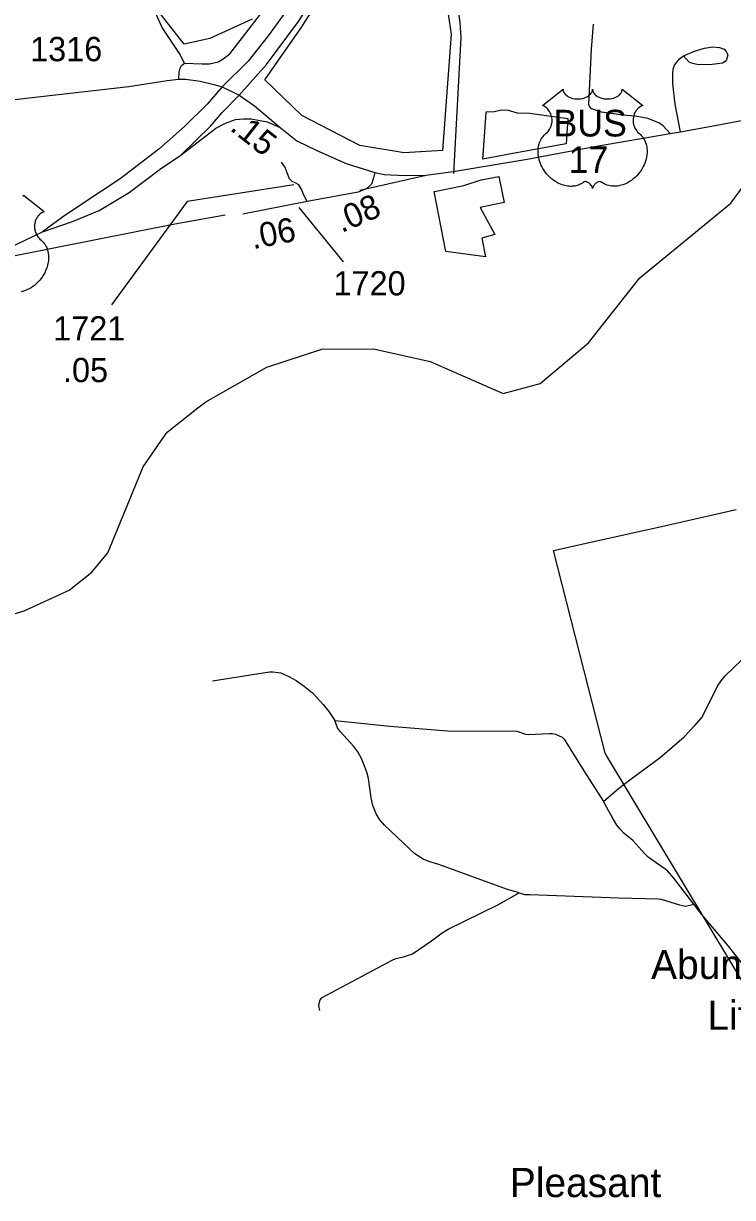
# Model space of a CAD drawing. Extents: x 2104537 to 2336408, y 34176 to 229611.
# Drawn here: x 2175459 to 2179113, y 71652 to 77701 of the extents above; entities that cross this region are included whole.
import ezdxf

# ---------------------------------------------------------------- set-up
doc = ezdxf.new("R2010")
doc.units = 0
for name, color, linetype in [('Exist Boundary Political City Limit New', 7, 'Continuous'), ('Exist Cultural Church Label', 7, 'Continuous'), ('Exist Hydrographic River Shore', 7, 'Continuous'), ('Exist Road Non-System Type 51', 7, 'Continuous'), ('Exist Road Primary US Attributed', 7, 'Continuous'), ('Exist Road Primary US Divided Attributed', 7, 'Continuous'), ('Exist Road Primary US Mileage Hundredths English Label', 7, 'Continuous'), ('Exist Road Primary US Ramp 1 Lane  Attributed', 7, 'Continuous'), ('Exist Road Primary US Shield CELL', 7, 'Continuous'), ('Exist Road Primary US Shield Number Label', 7, 'Continuous'), ('Exist Road Secondary Mileage Hundredths English Label', 7, 'Continuous'), ('Exist Road Secondary Type 51 Attributed', 7, 'Continuous'), ('Exist Road Secondary Type 51 Number Label', 7, 'Continuous'), ('Map Preparation Boundary City Limit Buffer Line', 7, 'Continuous')]:
    doc.layers.add(name, color=color, linetype=linetype)

msp = doc.modelspace()

# ---------------------------------------------------------------- linework, layer by layer
at = {"layer": 'Exist Boundary Political City Limit New'}
for points in [[(2177619.2, 77047.3), (2177421.8, 77034.8), (2177192.8, 77072.4), (2176894.5, 77226.2), (2176703.2, 77411.5), (2176894.5, 77684.6), (2177192.8, 78158.6), (2177390.2, 78525.9), (2177415.5, 78494.5), (2177346.2, 78252.8), (2177324.5, 78171.1), (2177515.8, 77998.5), (2177632, 77854.1), (2177663.2, 77646.9), (2177619.2, 77047.3)], [(2176637.5, 77723.3), (2176419.5, 77624.4), (2176287.5, 77595.1), (2176137.5, 77785.7)], [(2177982, 77030.5), (2177826.8, 77001.5), (2177841.8, 77217.2), (2177844, 77245.9), (2177887.2, 77246.8), (2177923, 77256.1), (2177957.5, 77253.8), (2178003.2, 77240.4), (2178066.5, 77238.2), (2178264.2, 77210.7), (2178255.8, 77081.5), (2178254, 77081.2), (2178245.5, 77079.6), (2178010.8, 77035.9), (2177982, 77030.5)], [(2177820.8, 76595.1), (2177841.2, 76499.3), (2177636.2, 76525.5), (2177575.8, 76836.1), (2177586.8, 76836.5), (2177728, 76866.4), (2177817.8, 76894.9), (2177908.5, 76913.4), (2177935.8, 76777.9), (2177813.2, 76753.6), (2177888, 76614.1), (2177820.8, 76595.1)], [(2179502, 72205.3), (2178463.8, 73928.9), (2178456.5, 73940.9), (2178348.5, 74365.5), (2178191, 74985.6), (2178199.8, 74987.5), (2178305.8, 75011.4), (2178560.8, 75068.2), (2178762.5, 75113.5), (2178882.8, 75140.7), (2179132.5, 75196.1)]]:
    msp.add_lwpolyline(points, dxfattribs=at)
at = {"layer": 'Exist Hydrographic River Shore'}
msp.add_lwpolyline([(2175255.5, 74612.6), (2175463.4, 74674.3), (2175695.3, 74781.3), (2175811.3, 74874.2), (2175894.4, 74974.3), (2176075.5, 75417), (2176167.3, 75549.1), (2176199.3, 75595.1), (2176357.8, 75720), (2176398.4, 75752), (2176714.4, 75929.7), (2176996.3, 76022.6), (2177263.3, 76024), (2177555.3, 75959.3), (2177931.4, 75794.6), (2178122.5, 75846.7), (2178371.4, 76055.1), (2178636.3, 76391.2), (2179104.9, 76775.2), (2179233.9, 76951.2), (2179354.1, 77172.8), (2179373.2, 77268.1), (2179439.2, 77637.8), (2179638.6, 78054.4)], dxfattribs=at)
at = {"layer": 'Exist Road Non-System Type 51'}
msp.add_line((2177193.3, 76842.5), (2177534.4, 76919.2), dxfattribs=at)
for points in [[(2176289.3, 77495.9), (2176263.7, 77547.2), (2176174.6, 77680.8), (2176142.2, 77752.3), (2176119.2, 77837.4), (2176072, 78200.5), (2175997.8, 78718.8)], [(2177676.9, 76928.1), (2177714.4, 77628.2), (2177710.3, 77706), (2177704.1, 77742.2), (2177673.9, 77810.1), (2177661.6, 77833.9), (2177625.5, 77883.8), (2177563.4, 77947.7), (2177528.9, 77979.5), (2177501.5, 78004), (2177442.7, 78049.4), (2177386.6, 78101), (2177368.3, 78125), (2177348.4, 78160.8), (2177350.6, 78175.2), (2177356.4, 78186.9), (2177376.1, 78203.3), (2177408.2, 78237.1), (2177432.2, 78269.5), (2177451.9, 78307.5), (2177461.8, 78341.4), (2177463.7, 78409.6), (2177451.2, 78473.5)], [(2176289.3, 77495.9), (2176381.1, 77493.2), (2176418.9, 77493.2), (2176463.4, 77504), (2176489.1, 77518.8), (2176522.8, 77544.5), (2176589, 77629.5), (2176686.1, 77756.4), (2176799.5, 77929.2), (2176877.8, 78058.7), (2176988.5, 78258.5)], [(2178792.5, 77133.9), (2178756.5, 77173.6), (2178733.8, 77189.8), (2178677.2, 77211.9), (2178612.1, 77223.3), (2178547.9, 77228.9), (2178438, 77244.8), (2178386.8, 77261.5), (2178375.8, 77272.5), (2178372.1, 77284.1), (2178386.8, 77568.6), (2178396.2, 77698.3)], [(2178860.9, 77534.2), (2178916.8, 77558.4), (2178969.6, 77574.7), (2179011.7, 77580.8), (2179046.8, 77576.8), (2179070.9, 77568.8), (2179080.8, 77556.8), (2179089, 77538.9), (2179082.9, 77513.1), (2179075.2, 77505.1), (2179061, 77496.8), (2178994.9, 77488.6), (2178930.9, 77490.5), (2178907, 77494.2), (2178889.2, 77502.1), (2178860.9, 77534.2)], [(2176259.6, 77414.9), (2176262.3, 77448.6), (2176267.7, 77470.2), (2176273.1, 77485.1), (2176289.3, 77495.9)], [(2178844.5, 77142.1), (2178818, 77286), (2178805.3, 77391.9), (2178805, 77444), (2178807.1, 77466), (2178815, 77485.8), (2178840.9, 77518.1), (2178860.9, 77534.2)], [(2175417.4, 76505.2), (2176238.6, 76669.6), (2176498.9, 76715.2)], [(2178448.8, 73692.6), (2178526.2, 73759.4), (2178590.5, 73809.3), (2178740.9, 73918.6), (2178864, 74025.8), (2178919.6, 74084.1), (2178956.2, 74127.7), (2179036, 74286.9), (2179054.3, 74314.8), (2179075.8, 74339.3), (2179202.8, 74462.2)], [(2176433.8, 74313.6), (2176726.7, 74360.1), (2176743.8, 74360.7), (2176785.3, 74355), (2176826.7, 74337.2), (2176864, 74315.1), (2176906.1, 74287.1), (2176948.4, 74251.5), (2177004.6, 74192), (2177033.1, 74156), (2177063.4, 74110.5)], [(2177063.4, 74110.5), (2177349.6, 74080.3), (2177643.8, 74056.6), (2177699.8, 74054.9), (2177982, 74057.3), (2178002, 74055.3), (2178046, 74039.7), (2178060.1, 74037.7), (2178168.1, 74042.5), (2178186.2, 74042.5), (2178201.8, 74038.6), (2178236, 74023.2), (2178246.3, 74013.1), (2178347.5, 73849.8), (2178448.8, 73692.6)], [(2178014.1, 73221.3), (2177948.9, 73240.3), (2177600.3, 73368.4), (2177548.7, 73383.9), (2177518.8, 73395.6), (2177476.3, 73423.3), (2177448.3, 73449.1), (2177319.4, 73570.1), (2177295.3, 73598.1), (2177276.9, 73628), (2177259.3, 73671.6), (2177250.9, 73710.5), (2177237.4, 73811.5), (2177228.9, 73844.1), (2177203.3, 73910.3), (2177183, 73947.4), (2177162.2, 73975), (2177092.5, 74050.8), (2177077.5, 74072.5), (2177063.4, 74110.5)], [(2178914.6, 73163.9), (2178811.5, 73297.5), (2178778.8, 73334.5), (2178679.1, 73405.7), (2178660.7, 73422.1), (2178598.8, 73491.6), (2178555.8, 73527.5), (2178533.9, 73550.6), (2178517.6, 73570.9), (2178492.8, 73611.1), (2178448.8, 73692.6)], [(2176986.3, 72615.5), (2176982.2, 72639.5), (2176984.2, 72657.6), (2176988.3, 72669.6), (2176999.4, 72681.9), (2177358.8, 72874.4), (2177378.3, 72882.6), (2177417.2, 72891.3), (2177464.1, 72907.5), (2177561.8, 72973.8), (2177617.8, 73016.4), (2177647.3, 73034.5), (2177904.7, 73160.5), (2178014.1, 73221.3)], [(2178014.1, 73221.3), (2178040.6, 73213.9), (2178068.1, 73212.8), (2178526.8, 73195.7), (2178730.4, 73190.8), (2178746.5, 73188.8), (2178840.7, 73159.5), (2178870.8, 73153.6), (2178914.6, 73163.9)], [(2179524.5, 72092.4), (2179502.5, 72124.3), (2179482.2, 72176.2), (2179451.2, 72303.8), (2179426.4, 72381.7), (2179377.3, 72507.3), (2179304.3, 72664.9), (2179255.9, 72740.7), (2179092.2, 72947.2), (2178954.9, 73110.3), (2178914.6, 73163.9)]]:
    msp.add_lwpolyline(points, dxfattribs=at)
at = {"layer": 'Exist Road Primary US Attributed'}
for points in [[(2176484.2, 77375.3), (2176571, 77331.8)], [(2176571, 77331.8), (2176649.5, 77276.3), (2176782, 77165.2), (2176868.4, 77096.3), (2176971.2, 77046.7), (2177123.2, 76979.8), (2177269.3, 76932.5)], [(2177269.3, 76932.5), (2177318.8, 76922.8), (2177422.2, 76918), (2177533.1, 76920.3), (2177674.1, 76938.8), (2178055.4, 77001.2), (2178412.4, 77068.5), (2178792.5, 77133.9), (2178844.5, 77142.1), (2179031.8, 77177.4), (2179368.3, 77240.9)]]:
    msp.add_lwpolyline(points, dxfattribs=at)
at = {"layer": 'Exist Road Primary US Divided Attributed'}
for points in [[(2176571, 77331.8), (2176711, 77489.5), (2176876.9, 77712.1), (2177001.9, 77910.9), (2177208.8, 78290.1), (2177618.6, 79030.1), (2177930, 79589.7), (2178497.6, 80612.7), (2178665.6, 80910), (2178829.5, 81168.2), (2178981.1, 81375.3), (2179122.5, 81553.6), (2179282.3, 81740.1), (2179418.8, 81889.9), (2179565, 82035.3), (2179905.2, 82365.3), (2180206.3, 82635.9), (2180390.7, 82808.1), (2180504.8, 82926.4)], [(2179075.2, 81652.5), (2178913.5, 81444.9), (2178782.4, 81256.4), (2178634.9, 81030.9), (2178532.4, 80850.5), (2178354.2, 80532.8), (2177825.5, 79577.4), (2177288.7, 78601.7), (2176938.4, 77970.3), (2176811.3, 77763.3), (2176721.2, 77638.3), (2176616.7, 77507.1), (2176484.2, 77375.3)], [(2176484.2, 77375.3), (2176406.1, 77284.7), (2176289.3, 77170.9), (2176157.1, 77054.1), (2175957.4, 76900.3), (2175759.5, 76770.9), (2175660.8, 76702.6), (2175558.3, 76627.8)], [(2175558.3, 76627.8), (2175711.5, 76680.4), (2175850, 76737.7), (2176003.5, 76829.6), (2176166.4, 76952.6), (2176270.4, 77022.1), (2176425.6, 77173.3), (2176482.9, 77241.6), (2176571, 77331.8)], [(2167361.4, 74966.5), (2169031, 75279.4), (2169735.3, 75411.3), (2170828.1, 75621.1), (2171579.6, 75753.3), (2172081.4, 75849.8), (2173222.2, 76060.8), (2174038.8, 76211.3), (2174445, 76285.2), (2174781, 76349.8), (2174963.6, 76394.7), (2175157.7, 76457), (2175274.8, 76499.6), (2175389.4, 76547.5), (2175558.3, 76627.8)]]:
    msp.add_lwpolyline(points, dxfattribs=at)
at = {"layer": 'Exist Road Primary US Ramp 1 Lane  Attributed'}
msp.add_lwpolyline([(2176270.4, 77022.1), (2176397.3, 77120.6), (2176451.3, 77162.5), (2176499.9, 77188.1), (2176552.5, 77207), (2176593, 77209.7), (2176633.5, 77209.7), (2176715.8, 77194.9), (2176782, 77165.2)], dxfattribs=at)
at = {"layer": 'Exist Road Primary US Shield CELL'}
msp.add_lwpolyline([(2178240.1, 77362.8), (2178240.3, 77358.4), (2178241.4, 77353.2), (2178242.2, 77350.5), (2178244.7, 77345.4), (2178248.7, 77339.3), (2178254.3, 77333.3), (2178260.6, 77328.1), (2178264.9, 77325.3), (2178272.2, 77321.4), (2178280.4, 77318), (2178289.5, 77315.3), (2178298.9, 77313.5), (2178309.1, 77312.3), (2178319.2, 77312.1), (2178330.2, 77312.9), (2178342.2, 77315.3), (2178347.8, 77316.7), (2178354, 77318.9), (2178359.8, 77321.2), (2178366.1, 77324.6), (2178371.2, 77327.9), (2178375.2, 77330.8), (2178380.8, 77336.2), (2178385.3, 77341.8), (2178387.2, 77344.9), (2178388.8, 77347.9), (2178391.1, 77354.3), (2178391.7, 77357.2), (2178392.1, 77363), (2178392.5, 77358.1), (2178393, 77355), (2178393.8, 77352), (2178395.1, 77348.8), (2178397.3, 77344.3), (2178399.9, 77340.5), (2178404.6, 77334.9), (2178407.5, 77332.2), (2178410.2, 77330), (2178417.5, 77325), (2178425.9, 77320.7), (2178430, 77318.9), (2178434.3, 77317.4), (2178439.7, 77315.8), (2178445.3, 77314.5), (2178450.8, 77313.5), (2178456.5, 77312.7), (2178462.2, 77312.3), (2178467, 77312.1), (2178472.7, 77312.2), (2178478.1, 77312.5), (2178483.5, 77313.1), (2178489.6, 77314.1), (2178494.4, 77315.2), (2178500.8, 77316.9), (2178506.6, 77319), (2178511.6, 77321.2), (2178518.2, 77324.6), (2178523.6, 77328), (2178527.5, 77331.1), (2178532.1, 77335.4), (2178536.5, 77340.5), (2178539.1, 77344.2), (2178540.9, 77348), (2178542.6, 77352), (2178543.6, 77356.3), (2178544.1, 77360), (2178544.2, 77363.2), (2178650.5, 77278.5), (2178648, 77277.5), (2178642.2, 77274.7), (2178637.6, 77272), (2178630.3, 77266.9), (2178627.2, 77264), (2178624.1, 77261.1), (2178621.2, 77257.9), (2178618.6, 77255), (2178615.6, 77250.7), (2178612.8, 77246.4), (2178610.1, 77241.7), (2178608.1, 77237.7), (2178604.9, 77229.1), (2178603.3, 77223.7), (2178602.3, 77219.1), (2178601, 77209.6), (2178600.7, 77205.1), (2178600.7, 77200.7), (2178601, 77196), (2178601.4, 77191.4), (2178602.2, 77186.7), (2178603, 77182.6), (2178604.3, 77177.5), (2178606.2, 77171.6), (2178608.5, 77165.9), (2178613.4, 77156.6), (2178619.6, 77147.2), (2178624.1, 77141.9), (2178628.5, 77137.4), (2178635, 77131.9), (2178638.6, 77128.8), (2178642.6, 77124.7), (2178649.3, 77117), (2178652, 77113.3), (2178654.7, 77109.2), (2178657.2, 77105), (2178659.7, 77100.5), (2178661.7, 77096.5), (2178665.5, 77087.4), (2178668.2, 77078.6), (2178669.5, 77073.9), (2178671.4, 77063.5), (2178672.2, 77058.4), (2178673, 77048.2), (2178673, 77035.9), (2178672.1, 77024.2), (2178669.9, 77010.6), (2178668.1, 77002.4), (2178665.3, 76992.9), (2178662.6, 76984.7), (2178657.7, 76972.6), (2178653.4, 76963.8), (2178647.8, 76953.5), (2178644, 76947.3), (2178639.6, 76940.6), (2178634, 76933), (2178627.4, 76924.8), (2178619.6, 76916.2), (2178613.3, 76909.8), (2178605, 76902.4), (2178600, 76898.3), (2178592.8, 76892.9), (2178583, 76886.4), (2178573.3, 76880.8), (2178565.1, 76876.6), (2178557.8, 76873.4), (2178548.4, 76869.8), (2178532.7, 76865.5), (2178527, 76864.3), (2178520.2, 76863.3), (2178513.9, 76862.7), (2178507.8, 76862.3), (2178499.5, 76862.3), (2178491.2, 76862.9), (2178483.5, 76864.1), (2178475.4, 76865.8), (2178466.9, 76868.3), (2178459.2, 76871.3), (2178451.4, 76875.1), (2178438.3, 76883.4), (2178434.5, 76885.4), (2178432.3, 76886), (2178427.3, 76886.2), (2178422.5, 76885.2), (2178417.6, 76883.3), (2178414.6, 76881.7), (2178410.7, 76879.1), (2178407.7, 76876.7), (2178404.1, 76873.3), (2178401.6, 76870.4), (2178399.6, 76868.1), (2178395.9, 76862.3), (2178394.6, 76859.5), (2178393.2, 76856), (2178392, 76850.7), (2178390.3, 76857.3), (2178388.4, 76861.7), (2178386.1, 76865.5), (2178383.8, 76868.8), (2178380.1, 76873.1), (2178376.8, 76876.3), (2178372.7, 76879.6), (2178368.5, 76882.1), (2178365.1, 76883.9), (2178361.9, 76885.1), (2178358.1, 76886), (2178354.9, 76886.3), (2178352.4, 76886.2), (2178348.8, 76885.4), (2178344, 76882), (2178339.5, 76878.8), (2178334.5, 76875.7), (2178328.6, 76872.6), (2178324.3, 76870.6), (2178319.1, 76868.6), (2178313.1, 76866.6), (2178306.6, 76864.9), (2178299.9, 76863.6), (2178294, 76862.6), (2178287.6, 76862.1), (2178281.9, 76861.9), (2178276, 76861.9), (2178270.4, 76862.4), (2178263.9, 76862.9), (2178255.9, 76864.1), (2178249.2, 76865.6), (2178242.2, 76867.5), (2178235, 76869.8), (2178227.3, 76872.7), (2178217.6, 76876.9), (2178210.9, 76880.4), (2178200.3, 76886.5), (2178187.8, 76895.1), (2178178.5, 76902.7), (2178171.6, 76908.9), (2178161.5, 76919.2), (2178155.5, 76925.9), (2178146.2, 76938), (2178140.3, 76946.7), (2178136.4, 76953.1), (2178130.7, 76963.4), (2178127.6, 76969.9), (2178123.6, 76979.3), (2178120.5, 76987.9), (2178117.8, 76996.1), (2178116.4, 77001.3), (2178114.4, 77010.4), (2178113.2, 77016.8), (2178112, 77025.7), (2178111.3, 77035.1), (2178111.2, 77043.7), (2178111.4, 77050.8), (2178112.2, 77059.2), (2178113.6, 77068), (2178115.3, 77075.6), (2178116.9, 77081.1), (2178119.1, 77087.7), (2178122.1, 77095.1), (2178125.6, 77102.1), (2178129, 77108), (2178133.2, 77114.3), (2178137.3, 77119.6), (2178142.8, 77125.5), (2178148.4, 77130.9), (2178153.6, 77135.1), (2178159.8, 77141.1), (2178163, 77144.8), (2178166.8, 77149.9), (2178169.9, 77154.6), (2178172.3, 77158.8), (2178175.6, 77165), (2178177.5, 77169.6), (2178180, 77176.8), (2178181.2, 77181.8), (2178182.4, 77188.3), (2178183.3, 77194.4), (2178183.6, 77202), (2178183.4, 77208.3), (2178182.6, 77215.6), (2178181.2, 77222.6), (2178179.5, 77228.8), (2178176.9, 77235.8), (2178174.5, 77241), (2178170.4, 77247.9), (2178165.9, 77254.4), (2178161.2, 77259.7), (2178156.5, 77264.4), (2178152, 77267.9), (2178147.7, 77271), (2178142.3, 77274.3), (2178137.1, 77276.8), (2178133.8, 77278.2)], close=True, dxfattribs=at)
msp.add_lwpolyline([(2175459.3, 76809.5), (2175459.8, 76813.2), (2175459.9, 76816.3), (2175566.2, 76731.7), (2175563.7, 76730.7), (2175557.9, 76727.9), (2175553.3, 76725.2), (2175546, 76720.1), (2175542.9, 76717.2), (2175539.8, 76714.3), (2175536.9, 76711.1), (2175534.3, 76708.2), (2175531.3, 76703.9), (2175528.5, 76699.6), (2175525.8, 76694.9), (2175523.8, 76690.9), (2175520.5, 76682.3), (2175519, 76676.9), (2175518, 76672.3), (2175516.7, 76662.8), (2175516.4, 76658.3), (2175516.4, 76653.9), (2175516.7, 76649.2), (2175517.1, 76644.6), (2175517.9, 76639.9), (2175518.7, 76635.8), (2175520, 76630.7), (2175521.9, 76624.8), (2175524.2, 76619.1), (2175529.1, 76609.8), (2175535.3, 76600.4), (2175539.8, 76595.1), (2175544.1, 76590.6), (2175550.7, 76585.1), (2175554.3, 76582), (2175558.3, 76577.9), (2175565, 76570.2), (2175567.7, 76566.5), (2175570.4, 76562.4), (2175572.9, 76558.2), (2175575.4, 76553.7), (2175577.4, 76549.7), (2175581.2, 76540.6), (2175583.9, 76531.8), (2175585.2, 76527.1), (2175587.1, 76516.7), (2175587.9, 76511.6), (2175588.7, 76501.4), (2175588.7, 76489.1), (2175587.8, 76477.4), (2175585.6, 76463.8), (2175583.8, 76455.6), (2175581, 76446.1), (2175578.3, 76437.9), (2175573.4, 76425.8), (2175569.1, 76417), (2175563.5, 76406.7), (2175559.7, 76400.5), (2175555.3, 76393.8), (2175549.7, 76386.1), (2175543.1, 76378), (2175535.3, 76369.4), (2175529, 76363), (2175520.7, 76355.6), (2175515.7, 76351.5), (2175508.5, 76346.1), (2175498.7, 76339.6), (2175489, 76334), (2175480.8, 76329.8), (2175473.5, 76326.6), (2175464.1, 76323), (2175448.4, 76318.7)], dxfattribs=at)
at = {"layer": 'Exist Road Secondary Type 51 Attributed'}
for points in [[(2175209.7, 77286.1), (2175474, 77316.6), (2176003.2, 77377.1), (2176200.2, 77406.8), (2176259.6, 77414.9), (2176297, 77414.8), (2176369.4, 77404.1), (2176439.9, 77387.2), (2176484.2, 77375.3)], [(2176921, 76783.2), (2176902.9, 76820.7), (2176893.8, 76844.3), (2176878, 76869.2), (2176860.3, 76879.7), (2176844.6, 76887.6), (2176830.8, 76900.7), (2176805.9, 76962.4), (2176788.8, 76987)], [(2177269.3, 76932.5), (2177263.5, 76905.1), (2177252.7, 76872.5), (2177228.8, 76851.4), (2177183.8, 76832.4), (2176921, 76783.2)], [(2176921, 76783.2), (2176589.4, 76718.4)]]:
    msp.add_lwpolyline(points, dxfattribs=at)
at = {"layer": 'Exist Road Secondary Type 51 Number Label'}
msp.add_line((2176879.2, 76753.5), (2177107.7, 76473.8), dxfattribs=at)
msp.add_lwpolyline([(2176851.9, 76869.4), (2176302.7, 76784.2), (2175913.9, 76252.1)], dxfattribs=at)
at = {"layer": 'Map Preparation Boundary City Limit Buffer Line'}
for points in [[(2177619.2, 77047.3), (2177421.8, 77034.8), (2177192.8, 77072.4), (2176894.5, 77226.2), (2176703.2, 77411.5), (2176894.5, 77684.6), (2177192.8, 78158.6), (2177390.2, 78525.9), (2177415.5, 78494.5), (2177346.2, 78252.8), (2177324.5, 78171.1), (2177515.8, 77998.5), (2177632, 77854.1), (2177663.2, 77646.9), (2177619.2, 77047.3)], [(2176637.5, 77723.3), (2176419.5, 77624.4), (2176287.5, 77595.1), (2176137.5, 77785.7)], [(2177982, 77030.5), (2177826.8, 77001.5), (2177841.8, 77217.2), (2177844, 77245.9), (2177887.2, 77246.8), (2177923, 77256.1), (2177957.5, 77253.8), (2178003.2, 77240.4), (2178066.5, 77238.2), (2178264.2, 77210.7), (2178255.8, 77081.5), (2178254, 77081.2), (2178245.5, 77079.6), (2178010.8, 77035.9), (2177982, 77030.5)], [(2177820.8, 76595.1), (2177841.2, 76499.3), (2177636.2, 76525.5), (2177575.8, 76836.1), (2177586.8, 76836.5), (2177728, 76866.4), (2177817.8, 76894.9), (2177908.5, 76913.4), (2177935.8, 76777.9), (2177813.2, 76753.6), (2177888, 76614.1), (2177820.8, 76595.1)], [(2179502, 72205.3), (2178463.8, 73928.9), (2178456.5, 73940.9), (2178348.5, 74365.5), (2178191, 74985.6), (2178199.8, 74987.5), (2178305.8, 75011.4), (2178560.8, 75068.2), (2178762.5, 75113.5), (2178882.8, 75140.7), (2179132.5, 75196.1)]]:
    msp.add_lwpolyline(points, dxfattribs=at)

# ---------------------------------------------------------------- texts
at = {"layer": 'Exist Cultural Church Label'}
for s, p in [('Abundant', (2178693.8, 72777.7)), ('Life', (2178983.8, 72516.2)), ('Pleasant', (2177965.8, 71654))]:
    msp.add_text(s, height=150, dxfattribs=at).set_placement(p)
at = {"layer": 'Exist Road Primary US Mileage Hundredths English Label'}
msp.add_text('.15', height=125, rotation=321.73309, dxfattribs=at).set_placement((2176517.9, 77154.8))
at = {"layer": 'Exist Road Primary US Shield Number Label'}
for s, p in [('BUS', (2178191, 77118.8)), ('17', (2178268.8, 76930.8))]:
    msp.add_text(s, height=137.5, dxfattribs=at).set_placement(p)
at = {"layer": 'Exist Road Secondary Mileage Hundredths English Label'}
for s, rotation, p in [('.08', 23.56166, (2177098.8, 76620.6)), ('.06', 11.05843, (2176642.4, 76537.7)), ('.05', 360, (2175663.2, 75853))]:
    msp.add_text(s, height=125, rotation=rotation, dxfattribs=at).set_placement(p)
at = {"layer": 'Exist Road Secondary Type 51 Number Label'}
for s, p in [('1316', (2175493.5, 77506.7)), ('1720', (2177056.9, 76299.9)), ('1721', (2175612.3, 76067.8))]:
    msp.add_text(s, height=125, dxfattribs=at).set_placement(p)

doc.saveas('drawing.dxf')
